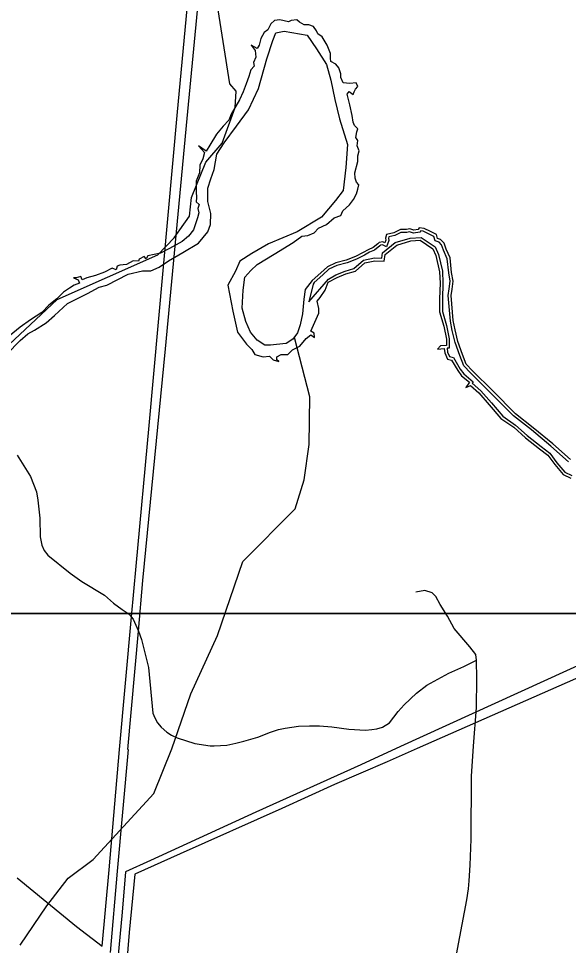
# Model space of a CAD drawing. Extents: x 2104537 to 2336408, y 34176 to 229611.
# Drawn here: x 2299560 to 2303967, y 136477 to 143913 of the extents above; entities that cross this region are included whole.
import ezdxf

# ---------------------------------------------------------------- set-up
doc = ezdxf.new("R2010")
doc.units = 0
for name, color, linetype in [('Exist Hydrographic Buffer Line', 7, 'Continuous'), ('Exist Hydrographic Creek Double Shore', 7, 'Continuous'), ('Exist Hydrographic Creek Single Shore', 7, 'Continuous'), ('Exist Hydrographic Misc Water Feature', 7, 'Continuous'), ('Exist Road Non-System Type 51', 7, 'Continuous'), ('Exist Road Secondary Type 51 Attributed', 7, 'Continuous'), ('Exist Utilities Electrical Transmission Line', 7, 'Continuous'), ('Map Preparation Inset Cut Line', 7, 'Continuous')]:
    doc.layers.add(name, color=color, linetype=linetype)

msp = doc.modelspace()

# ---------------------------------------------------------------- linework, layer by layer
at = {"layer": 'Exist Hydrographic Buffer Line'}
for points in [[(2303968.2, 140356.4), (2303826.8, 140483.1), (2303670.2, 140612.7), (2303526.8, 140724.6), (2303343.4, 140910.2), (2303181.9, 141070.8), (2303128.1, 141126.8), (2303097.1, 141209), (2303058.9, 141315.2), (2303035.4, 141411.3), (2303020.4, 141486.4), (2303003.3, 141690.9), (2303012, 141745.8), (2303019.9, 141804.9), (2303007.8, 141873.5), (2302995.5, 141986.1), (2302965.2, 142054.9), (2302949.7, 142098.5), (2302929.7, 142120.1), (2302898.4, 142130.5), (2302889.4, 142164.2), (2302850.7, 142184.4), (2302803.7, 142205.9), (2302782.7, 142209.2), (2302776.4, 142198.3), (2302724.2, 142192.1), (2302694.2, 142202.1), (2302672.8, 142196.8), (2302646.9, 142196.8), (2302624.9, 142196.8), (2302575.1, 142172.8), (2302527, 142160.8), (2302524, 142150.1), (2302528.5, 142132.1), (2302508.1, 142081), (2302475.4, 142097.4), (2302460.7, 142095.3), (2302454.9, 142089.5), (2302413.7, 142055.1), (2302372.1, 142037.6), (2302332.9, 142014.9), (2302268.5, 141982.7), (2302192.9, 141952.4), (2302111.7, 141931.6), (2302047.7, 141902.4), (2301997.9, 141856.6), (2301930, 141794.8), (2301920.3, 141782.8), (2301886, 141641.2)], [(2301886, 141641.2), (2302043.2, 141821.6), (2302103.6, 141857), (2302176.2, 141886.9), (2302247.8, 141906.9), (2302323.9, 141974.5), (2302412.5, 141993.2), (2302470.2, 141990), (2302476.7, 142032.6), (2302579.4, 142116.6), (2302699.6, 142152.3), (2302785.4, 142157.1), (2302897.8, 142082.1), (2302926.6, 142019.4), (2302957, 141885), (2302961.3, 141789.8), (2302957.1, 141663.4), (2302957.1, 141562.2), (2302990, 141451.1), (2303011.6, 141343), (2303011.6, 141269.4), (2302994.7, 141267.8), (2302998.5, 141237.6), (2303013.8, 141200.7), (2303045.4, 141192.8), (2303100.2, 141101.5), (2303127.3, 141062.7), (2303204, 140998.7), (2303196, 140987.2), (2303264.9, 140926.9), (2303349.9, 140829.1), (2303440.2, 140722.3), (2303543.7, 140651.8), (2303636.5, 140567.4), (2303748.9, 140479.9), (2303818.6, 140427.6), (2303874.6, 140350), (2303937.9, 140274.8), (2303995.1, 140248.1)]]:
    msp.add_lwpolyline(points, dxfattribs=at)
at = {"layer": 'Exist Hydrographic Creek Double Shore'}
for points in [[(2302254.9, 142675), (2302280.1, 142766.2), (2302278, 142810.3), (2302288.5, 142852.2), (2302273.8, 142892.1), (2302278, 142934), (2302263.3, 142959.2), (2302271.7, 143003.3), (2302278, 143028.5), (2302252.8, 143053.6), (2302240.3, 143080.9), (2302234, 143135.4), (2302215.1, 143219.4), (2302194.1, 143306.4), (2302208.8, 143327.4), (2302240.3, 143302.2), (2302250.7, 143325.3), (2302261.2, 143346.3), (2302278, 143367.3), (2302265.4, 143396.6), (2302215.1, 143392.4), (2302162.7, 143396.6), (2302143.8, 143438.6), (2302143.8, 143468), (2302127.1, 143516.2), (2302101.9, 143545.6), (2302062.1, 143568.7), (2302060, 143593.8), (2302060, 143631.6), (2302032.7, 143698.7), (2301992.9, 143764.8), (2301957.3, 143790), (2301948.9, 143815.2), (2301923.7, 143848.7), (2301886, 143861.3), (2301848.2, 143861.3), (2301810.5, 143884.4), (2301789.5, 143901.2), (2301743.4, 143897), (2301722.5, 143886.5), (2301653.3, 143901.2), (2301611.4, 143897), (2301582, 143869.7), (2301556.9, 143821.4), (2301529.6, 143800.5), (2301502.4, 143752.2), (2301487.7, 143699.8), (2301470.9, 143672.5), (2301424.8, 143699.8), (2301456.2, 143655.7), (2301462.5, 143603.3), (2301443.7, 143561.3), (2301447.9, 143531.9), (2301422.7, 143502.6), (2301405.9, 143448), (2301385, 143389.3), (2301359.8, 143324.3), (2301330.5, 143261.3), (2301263.4, 143144.9), (2301244.5, 143098.7), (2301198.4, 143048.4), (2301146, 142985.4), (2301093.6, 142897.3), (2301064.2, 142849.1), (2301001.3, 142891), (2301049.6, 142838.6), (2301037, 142786.1), (2301013.9, 142737.9), (2301009.7, 142673.9), (2300984.6, 142608.9), (2300984.6, 142522.9), (2300986.7, 142476.7), (2300984.6, 142443.1), (2301007.6, 142422.2), (2300997.1, 142388.6), (2301005.5, 142355), (2300993, 142315.2), (2300961.5, 142216.6), (2300921.7, 142168.3), (2300871.4, 142125.3), (2300768.6, 142068.7), (2300697.4, 142030.9), (2300594.7, 142009.9), (2300582.1, 141984.8), (2300565.3, 142003.6), (2300527.6, 141982.7), (2300521.3, 141965.9), (2300479.4, 141968), (2300424.9, 141940.7), (2300370.4, 141934.4), (2300349.4, 141926), (2300343.1, 141896.6), (2300309.6, 141909.2), (2300248.8, 141877.8), (2300175.4, 141852.6), (2300106.2, 141833.7), (2300070.6, 141815.9), (2300058, 141843.2), (2300022.4, 141832.7), (2300001.4, 141832.7), (2300037, 141818)], [(2299466.8, 141221.1), (2299571.7, 141330.2), (2299634.5, 141384.8), (2299689, 141414.1), (2299781.3, 141472.9), (2299848.4, 141531.6), (2299953.2, 141628.1), (2300112.5, 141707.8), (2300204.7, 141758.2), (2300267.6, 141775), (2300439.5, 141863.1), (2300552.7, 141888.3), (2300619.8, 141888.3), (2300686.9, 141917.6), (2300762.4, 141968), (2300875.6, 142035.1), (2301001.3, 142110.6), (2301076.8, 142202.9), (2301097.8, 142261.7), (2301102, 142349.8), (2301076.8, 142446.3), (2301076.8, 142551.2), (2301102, 142626.7), (2301127.1, 142702.2), (2301148.1, 142823.9), (2301206.8, 142916.2), (2301307.4, 143050.5), (2301403.8, 143180.5), (2301483.5, 143350.5), (2301550.6, 143589.6), (2301596.7, 143736.5), (2301621.8, 143799.4), (2301688.9, 143812), (2301873.4, 143778.4), (2301948.9, 143669.3), (2302028.5, 143543.5), (2302062.1, 143417.6), (2302095.6, 143262.4), (2302133.3, 143107.1), (2302196.2, 142901.5), (2302183.7, 142716.9), (2302162.7, 142532.3), (2302099.8, 142452.6), (2301986.6, 142318.3), (2301793.7, 142200.8), (2301563.1, 142104.3), (2301429, 142028.8), (2301332.6, 141965.9), (2301299, 141886.2), (2301236.1, 141772.9), (2301278, 141565.2), (2301315.8, 141397.3), (2301387.1, 141300.8), (2301429, 141258.9), (2301454.1, 141216.9), (2301521.2, 141200.1), (2301571.5, 141204.3), (2301600.9, 141175), (2301647, 141162.4), (2301630.2, 141175), (2301630.2, 141200.1), (2301663.8, 141216.9), (2301718.3, 141216.9), (2301756, 141254.7), (2301814.7, 141284.1), (2301865, 141347), (2301902.7, 141376.4), (2301932.1, 141355.4), (2301927.9, 141389), (2301902.7, 141405.7), (2301965.6, 141548.4), (2301965.6, 141586.2), (2301953.1, 141644.9), (2301978.2, 141674.3), (2302015.9, 141735.1), (2302041.1, 141798), (2302112.4, 141835.8)], [(2303982.3, 140374.6), (2303841.8, 140500.5), (2303684.6, 140630.6), (2303542.1, 140741.8), (2303359.7, 140926.4), (2303198.3, 141086.9), (2303148, 141139.3), (2303118.6, 141216.9), (2303080.9, 141321.8), (2303057.8, 141416.2), (2303043.1, 141489.7), (2303026.4, 141690), (2303034.8, 141742.5), (2303043.1, 141805.4), (2303030.6, 141876.7), (2303018, 141992.1), (2302986.5, 142063.4), (2302969.8, 142110.6), (2302942.5, 142140), (2302917.4, 142148.4), (2302909, 142179.9), (2302860.8, 142205), (2302810.4, 142228.1), (2302770.6, 142234.4), (2302762.2, 142219.7), (2302726.6, 142215.5), (2302695.2, 142226), (2302670, 142219.7), (2302646.9, 142219.7), (2302619.7, 142219.7), (2302567.3, 142194.5), (2302508.6, 142179.9), (2302500.2, 142150.5), (2302504.4, 142133.7), (2302496, 142112.7), (2302479.2, 142121.1), (2302449.9, 142116.9), (2302439.4, 142106.4), (2302401.7, 142075), (2302361.8, 142058.2), (2302322, 142035.1), (2302259.1, 142003.6), (2302185.7, 141974.3), (2302104, 141953.3), (2302034.8, 141921.8), (2301982.4, 141873.6), (2301913.2, 141810.6), (2301856.6, 141740.4), (2301846.1, 141662.7), (2301835.7, 141545.3), (2301816.8, 141457.1), (2301795.8, 141392.1), (2301758.1, 141341.8), (2301703.6, 141306.1), (2301626, 141297.7), (2301579.9, 141291.4), (2301533.8, 141293.5), (2301473, 141333.4), (2301418.5, 141396.3), (2301380.8, 141482.3), (2301351.4, 141589.3), (2301359.8, 141734.1), (2301374.5, 141836.9), (2301422.7, 141891.4), (2301470.9, 141939.7), (2301609.3, 142021.5), (2301760.2, 142115.9), (2301829.4, 142168.3), (2301877.6, 142171.5), (2301930, 142194.5), (2301963.5, 142232.3), (2302028.5, 142261.7), (2302089.3, 142314.1), (2302141.7, 142333), (2302158.5, 142370.8), (2302210.9, 142419), (2302244.4, 142461), (2302267.5, 142507.1), (2302278, 142544.9), (2302286.4, 142578.5), (2302267.5, 142601.5), (2302257, 142633), (2302254.9, 142675)], [(2302112.4, 141835.8), (2302183.7, 141865.2), (2302259.1, 141886.2), (2302334.6, 141953.3), (2302414.2, 141970.1), (2302489.7, 141965.9), (2302498.1, 142020.4), (2302590.3, 142095.9), (2302703.5, 142129.5), (2302779, 142133.7), (2302879.6, 142066.6), (2302904.8, 142012), (2302934.1, 141882), (2302938.3, 141789.7), (2302934.1, 141663.8), (2302934.1, 141558.9), (2302967.7, 141445.6), (2302988.6, 141340.7), (2302988.6, 141290.4), (2302942.5, 141286.2), (2302917.4, 141261), (2302971.9, 141265.2), (2302976.1, 141231.6), (2302997, 141181.3), (2303030.6, 141172.9), (2303080.9, 141089), (2303110.2, 141047), (2303173.1, 140994.6), (2303143.8, 140952.6), (2303181.5, 140969.4), (2303248.6, 140910.6), (2303332.4, 140814.1), (2303424.7, 140705.1), (2303529.5, 140633.7), (2303621.7, 140549.8), (2303734.9, 140461.7), (2303802, 140411.3), (2303856.5, 140335.8), (2303923.6, 140256.1), (2303986.5, 140226.7)], [(2300037, 141818), (2300049.6, 141790.7), (2300005.6, 141773.9), (2299967.9, 141748.7), (2299919.6, 141717.3), (2299867.2, 141664.8), (2299802.3, 141614.5), (2299747.7, 141553.6), (2299655.5, 141497), (2299573.8, 141436.2), (2299424.9, 141315.5)]]:
    msp.add_lwpolyline(points, dxfattribs=at)
at = {"layer": 'Exist Hydrographic Creek Single Shore'}
msp.add_lwpolyline([(2299441.6, 141257.3), (2299870.5, 141659), (2300675.6, 142017.3), (2300807.6, 142152.5), (2300930.6, 142327.2), (2300945.6, 142477.9), (2301059.6, 142761), (2301191.7, 142912.6), (2301296.7, 143199.2), (2301304.7, 143330.3)], dxfattribs=at)
at = {"layer": 'Exist Hydrographic Misc Water Feature'}
for points in [[(2301304.7, 143330.3), (2301253.6, 143390.3), (2301138.6, 144120.6), (2301104.5, 144196.8), (2301109.7, 144478.7), (2301127.9, 144549.9)], [(2300789.6, 138055.4), (2300941.7, 138496.1), (2301153.7, 138964.3), (2301356.7, 139557.3), (2301777.7, 139978.9), (2301849.7, 140213.6), (2301888.6, 140495), (2301893.6, 140878.6), (2301772.6, 141353.2)], [(2299571.6, 136479.1), (2299785.6, 136796.4), (2299957.7, 137016.1), (2300156.6, 137166.5), (2300643.6, 137695), (2300789.6, 138055.4)]]:
    msp.add_lwpolyline(points, dxfattribs=at)
at = {"layer": 'Exist Road Non-System Type 51'}
for points in [[(2299548.3, 140410.9), (2299656.9, 140240.2), (2299704.3, 140117), (2299715.5, 140049.2), (2299731.4, 139905.5), (2299733.4, 139755.3), (2299746.2, 139687.5), (2299764.8, 139645.8), (2299795.2, 139608.1), (2299973.4, 139462.7), (2300066.3, 139395.9), (2300247.9, 139286.5), (2300320.8, 139223.4), (2300389.6, 139172.2), (2300446, 139135.4), (2300463.1, 139114.7)], [(2303230, 138765.5), (2303224.3, 138811.6), (2303177.9, 138873.7), (2303052, 139018.7), (2302997.9, 139118.7), (2302938.4, 139212.2), (2302903.6, 139277.1), (2302874.6, 139305.8), (2302815.8, 139323.5), (2302742.8, 139310.8)], [(2300463.1, 139114.7), (2300478.7, 139095.7), (2300511.7, 139023.9), (2300520.6, 138999.3)], [(2300520.6, 138999.3), (2300544.7, 138932.4), (2300602, 138707.3), (2300637, 138341.9), (2300651.6, 138302.2), (2300672.2, 138264.4), (2300702.3, 138227.8), (2300747.1, 138187.2), (2300785.7, 138163.9), (2300831.9, 138142.3), (2300972.4, 138098.3), (2301096.6, 138078.1), (2301128.5, 138078.5), (2301228.6, 138084.1), (2301301.1, 138099.1), (2301366.3, 138115.6), (2301477.8, 138149.5), (2301579, 138189.2), (2301643, 138209.6), (2301696.7, 138220.4), (2301804.5, 138235.7), (2301892.8, 138238.9), (2301970.5, 138238.1), (2302070.8, 138231.2), (2302207.2, 138213.1), (2302339.2, 138205), (2302391.1, 138209.6), (2302431, 138216.4), (2302476.5, 138228.6), (2302532.2, 138263.6), (2302603.2, 138354.4), (2302650.5, 138407.3), (2302750.2, 138502.4), (2302831.6, 138566), (2303008.1, 138660.9), (2303128, 138715.5), (2303230, 138765.5)], [(2303023.7, 135922.2), (2303015.6, 136035.1), (2303022.6, 136123.3), (2303077.8, 136446.4), (2303152.6, 136844.5), (2303166.3, 136930.4), (2303172.3, 136994.6), (2303179.8, 137120.6), (2303187.3, 137330.6), (2303190.6, 137836), (2303206.9, 138076.6), (2303230.9, 138387.5), (2303232, 138615.6), (2303230, 138765.5)]]:
    msp.add_lwpolyline(points, dxfattribs=at)
at = {"layer": 'Exist Road Secondary Type 51 Attributed'}
msp.add_lwpolyline([(2299548.2, 137020.7), (2300025.6, 136628.8), (2300230.2, 136471.2)], dxfattribs=at)
at = {"layer": 'Exist Utilities Electrical Transmission Line'}
for p, q in [((2300463.1, 139114.7), (2300365.3, 138050)), ((2300435.2, 138050.6), (2300520.6, 138999.3))]:
    msp.add_line(p, q, dxfattribs=at)
for points in [[(2317344.9, 146939.5), (2314526.6, 145600), (2313077.9, 144905.1), (2311807.7, 143897.3), (2309108.7, 141812.4), (2307997.4, 140889), (2306429.6, 139811.8), (2302621.4, 138072.6), (2302302.7, 137927.6), (2301461.6, 137547.3), (2300618.4, 137159.2), (2300417.2, 137067.6), (2300389.3, 136745.7), (2300356.4, 136372.3)], [(2317376.9, 146821.6), (2314536.5, 145461), (2313077.9, 144756.1), (2311827.6, 143788.1), (2309158.4, 141693.2), (2308344.7, 141047.9), (2306737.2, 139811.8), (2302755.2, 138057.6), (2302514.4, 137951.1), (2302091.7, 137768), (2301671.1, 137577), (2300853.9, 137213), (2300491, 137048.5), (2300446.9, 136582.3), (2300423.8, 136319)], [(2301143.9, 146566.7), (2301089.4, 145933.1), (2300829.9, 143165.2), (2300604.1, 140647.7), (2300500.3, 139520.7), (2300463.1, 139114.7)], [(2300520.6, 138999.3), (2300557.2, 139405.5), (2300738.7, 141264.6), (2300912.5, 143111.8), (2301071.2, 144789), (2301202.8, 146186), (2301241.5, 146619)], [(2300230.2, 136471.2), (2300287, 137084.9), (2300369.6, 138049.9)], [(2300437.8, 138050.5), (2300351.1, 137073.1), (2300294.1, 136421.5)]]:
    msp.add_lwpolyline(points, dxfattribs=at)
at = {"layer": 'Map Preparation Inset Cut Line'}
for points in [[(2308594.2, 165448.9), (2259992.9, 165448.9), (2259992.9, 139140.9), (2308594.2, 139140.9)], [(2259069.2, 139140.9), (2259069.2, 100213), (2262949.2, 100213), (2262949.2, 95146.7), (2307382.8, 95146.7), (2307382.8, 139140.9)]]:
    msp.add_lwpolyline(points, close=True, dxfattribs=at)

doc.saveas('drawing.dxf')
